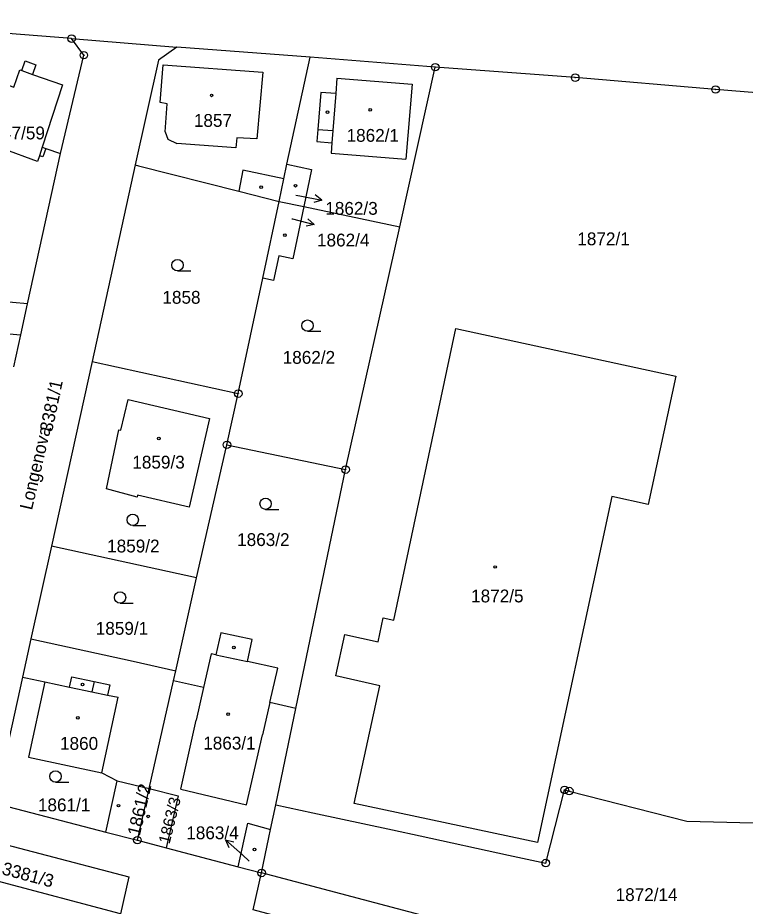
# Model space of a CAD drawing. Extents: x -733394 to -722299, y -1082822 to -1075049.
# Drawn here: x -728764.5 to -728668, y -1078421.6 to -1078303.8 of the extents above; entities that cross this region are included whole.
import ezdxf

# ---------------------------------------------------------------- set-up
doc = ezdxf.new("R2010")
doc.units = 0
for name, color, linetype in [('Hranice parcel', 7, 'Continuous'), ('Parcelní čísla', 7, 'Continuous'), ('Pop  PČ popisy', 7, 'Continuous'), ('Vnitřní kresba', 7, 'Continuous'), ('Značky bodu BP', 7, 'Continuous'), ('Značky budov', 7, 'Continuous'), ('Značky kultur', 7, 'Continuous')]:
    doc.layers.add(name, color=color, linetype=linetype)

msp = doc.modelspace()

# ---------------------------------------------------------------- linework, layer by layer
at = {"layer": 'Hranice parcel'}
for p, q in [((-728757.37, -1078306.6), (-728743.4, -1078307.75)), ((-728725.75, -1078309.07), (-728743.4, -1078307.75)), ((-728728.81, -1078323.24), (-728725.75, -1078309.07)), ((-728709.14, -1078310.39), (-728725.75, -1078309.07)), ((-728713.86, -1078331.57), (-728709.14, -1078310.39)), ((-728760.8, -1078321.15), (-728758.86, -1078321.84)), ((-728763.21, -1078341.74), (-728758.86, -1078321.84)), ((-728748.94, -1078323.35), (-728754.63, -1078349.4)), ((-728732.02, -1078338.34), (-728729.86, -1078328.17)), ((-728729.86, -1078328.17), (-728726.58, -1078328.87)), ((-728726.58, -1078328.87), (-728713.86, -1078331.57)), ((-728721.03, -1078363.72), (-728713.86, -1078331.57)), ((-728735.27, -1078353.65), (-728732.02, -1078338.34)), ((-728839.56, -1078339.59), (-728764.11, -1078345.86)), ((-728763.21, -1078341.74), (-728778.26, -1078340.53)), ((-728764.11, -1078345.86), (-728763.21, -1078341.74)), ((-728765.05, -1078350.11), (-728764.11, -1078345.86)), ((-728754.63, -1078349.4), (-728760.04, -1078373.85)), ((-728754.63, -1078349.4), (-728735.27, -1078353.65)), ((-728736.77, -1078360.44), (-728735.27, -1078353.65)), ((-728740.79, -1078378.05), (-728736.77, -1078360.44)), ((-728736.77, -1078360.44), (-728721.03, -1078363.72)), ((-728727.63, -1078395.37), (-728721.03, -1078363.72)), ((-728760.04, -1078373.85), (-728762.77, -1078386.17)), ((-728740.79, -1078378.05), (-728760.04, -1078373.85)), ((-728743.56, -1078390.39), (-728740.79, -1078378.05)), ((-728762.77, -1078386.17), (-728763.89, -1078391.25)), ((-728743.86, -1078391.73), (-728743.56, -1078390.39)), ((-728747.1, -1078406), (-728743.86, -1078391.73)), ((-728730.3, -1078408.14), (-728727.63, -1078395.37)), ((-728752.82, -1078411.77), (-728751.34, -1078404.98)), ((-728751.34, -1078404.98), (-728747.1, -1078406)), ((-728730.98, -1078411.41), (-728730.3, -1078408.14)), ((-728752.82, -1078411.77), (-728748.65, -1078412.83)), ((-728748.65, -1078412.83), (-728744.82, -1078413.84)), ((-728744.82, -1078413.84), (-728735.28, -1078416.35)), ((-728735.28, -1078416.35), (-728732.18, -1078417.18)), ((-728698.72, -1078425.99), (-728732.18, -1078417.18)), ((-728750.91, -1078422.6), (-728767.66, -1078418.15))]:
    msp.add_line(p, q, dxfattribs=at)
for points in [[(-728757.37, -1078306.6), (-728774.88, -1078305.23), (-728793.76, -1078303.72), (-728830.22, -1078300.94)], [(-728758.86, -1078321.84), (-728755.75, -1078308.8), (-728757.37, -1078306.6)], [(-728743.4, -1078307.75), (-728745.85, -1078309.47), (-728748.94, -1078323.35)], [(-728768.53, -1078311.8), (-728765.05, -1078313.02), (-728764.26, -1078310.75), (-728763.97, -1078310.85), (-728763.53, -1078309.57), (-728762.11, -1078310.07), (-728762.56, -1078311.34), (-728758.59, -1078312.73), (-728761.28, -1078321), (-728760.8, -1078321.15)], [(-728662.73, -1078314.08), (-728671.97, -1078313.35), (-728690.59, -1078311.78), (-728709.14, -1078310.39)], [(-728760.8, -1078321.15), (-728761.17, -1078322.29), (-728761.65, -1078322.14), (-728761.89, -1078322.9), (-728766.46, -1078321.2), (-728768.32, -1078325.92), (-728769.43, -1078325.51), (-728772.84, -1078324.23)], [(-728748.94, -1078323.35), (-728748.5, -1078323.46), (-728735.2, -1078326.82), (-728729.86, -1078328.17)], [(-728729.86, -1078328.17), (-728729.23, -1078325.19), (-728728.81, -1078323.24)], [(-728728.81, -1078323.24), (-728725.54, -1078323.95), (-728726.58, -1078328.87)], [(-728726.58, -1078328.87), (-728728.05, -1078335.8), (-728729.91, -1078335.41), (-728730.6, -1078338.64), (-728732.02, -1078338.34)], [(-728677.25, -1078351.35), (-728680.92, -1078368.36), (-728685.71, -1078367.29), (-728695.58, -1078413.16), (-728719.91, -1078407.98), (-728716.5, -1078392.38), (-728722.32, -1078391.07), (-728721.14, -1078385.59), (-728716.73, -1078386.54), (-728716.07, -1078383.37), (-728714.63, -1078383.68), (-728706.41, -1078345.02), (-728677.25, -1078351.35)], [(-728752.75, -1078366.25), (-728751.09, -1078358.45), (-728750.85, -1078358.51), (-728749.89, -1078354.42), (-728739.08, -1078356.95), (-728741.77, -1078368.7), (-728748.63, -1078367.13), (-728748.68, -1078367.37), (-728752.75, -1078366.25)], [(-728762.77, -1078386.17), (-728749.23, -1078389.12), (-728743.56, -1078390.39)], [(-728727.63, -1078395.37), (-728731.09, -1078394.59), (-728730.04, -1078390.02), (-728734.06, -1078389.16), (-728733.43, -1078386.24), (-728737.6, -1078385.34), (-728738.23, -1078388.26), (-728738.88, -1078388.12), (-728739.88, -1078392.62), (-728743.86, -1078391.73)], [(-728730.3, -1078408.14), (-728725.38, -1078409.2), (-728714.82, -1078411.48), (-728711.15, -1078412.27), (-728699.43, -1078414.8), (-728694.49, -1078415.86), (-728692, -1078406.17), (-728691.37, -1078406.33), (-728675.79, -1078410.33), (-728663.44, -1078410.64), (-728660.43, -1078408.27), (-728657.62, -1078395.17), (-728655.88, -1078387.07), (-728649.61, -1078387.95)], [(-728763.89, -1078391.25), (-728767.15, -1078405.96), (-728765.7, -1078408.41), (-728752.82, -1078411.77)], [(-728763.89, -1078391.25), (-728763.44, -1078391.34), (-728760.91, -1078391.86), (-728763.11, -1078401.85), (-728753.37, -1078403.92), (-728751.34, -1078404.98)], [(-728748.65, -1078412.83), (-728747.15, -1078406.2), (-728747.1, -1078406)], [(-728747.1, -1078406), (-728743.26, -1078406.96), (-728744.82, -1078413.84)], [(-728735.28, -1078416.35), (-728734.02, -1078410.59), (-728730.98, -1078411.41)], [(-728773.45, -1078411.5), (-728749.79, -1078417.71), (-728750.91, -1078422.6)], [(-728732.18, -1078417.18), (-728731.2, -1078412.49), (-728730.98, -1078411.41)], [(-728699.92, -1078430.99), (-728733.3, -1078422.08), (-728732.18, -1078417.18)]]:
    msp.add_lwpolyline(points, dxfattribs=at)
at = {"layer": 'Pop  PČ popisy'}
for p, q in [((-728727.62, -1078327.34), (-728727.12, -1078327.44)), ((-728727.12, -1078327.44), (-728724.17, -1078328.01)), ((-728724.17, -1078328.01), (-728725.25, -1078328.31)), ((-728724.17, -1078328.01), (-728725.06, -1078327.33)), ((-728728.15, -1078330.48), (-728728.1, -1078330.49)), ((-728728.1, -1078330.49), (-728725.19, -1078331.22)), ((-728725.19, -1078331.22), (-728726.04, -1078330.49)), ((-728725.19, -1078331.22), (-728726.28, -1078331.46)), ((-728734.72, -1078414.78), (-728736.95, -1078412.77)), ((-728736.95, -1078412.77), (-728735.87, -1078413.07)), ((-728736.95, -1078412.77), (-728736.54, -1078413.81)), ((-728733.82, -1078415.6), (-728734.72, -1078414.78))]:
    msp.add_line(p, q, dxfattribs=at)
at = {"layer": 'Vnitřní kresba'}
for p, q in [((-728745.62, -1078315.09), (-728745.24, -1078310.08)), ((-728745.24, -1078310.08), (-728732.03, -1078311.06)), ((-728763.97, -1078310.85), (-728762.56, -1078311.34)), ((-728732.03, -1078311.06), (-728732.79, -1078319.88)), ((-728722.19, -1078311.86), (-728722.35, -1078313.89)), ((-728722.19, -1078311.86), (-728712.22, -1078312.62)), ((-728712.22, -1078312.62), (-728713.03, -1078322.58)), ((-728724.34, -1078313.73), (-728724.73, -1078318.63)), ((-728722.35, -1078313.89), (-728724.34, -1078313.73)), ((-728722.35, -1078313.89), (-728722.74, -1078318.79)), ((-728744.69, -1078315.25), (-728745.62, -1078315.09)), ((-728744.96, -1078318.96), (-728744.69, -1078315.25)), ((-728744.96, -1078318.96), (-728744.59, -1078319.94)), ((-728724.73, -1078318.63), (-728724.85, -1078320.25)), ((-728724.73, -1078318.63), (-728722.74, -1078318.79)), ((-728722.74, -1078318.79), (-728722.86, -1078320.4)), ((-728744.59, -1078319.94), (-728743.43, -1078320.51)), ((-728735.48, -1078319.75), (-728735.59, -1078321.1)), ((-728732.79, -1078319.88), (-728735.48, -1078319.75)), ((-728724.85, -1078320.25), (-728722.86, -1078320.4)), ((-728761.28, -1078321), (-728761.65, -1078322.14)), ((-728735.59, -1078321.1), (-728743.43, -1078320.51)), ((-728722.86, -1078320.4), (-728722.97, -1078321.79)), ((-728722.97, -1078321.79), (-728713.03, -1078322.58)), ((-728734.67, -1078324.05), (-728735.2, -1078326.82)), ((-728729.23, -1078325.19), (-728734.67, -1078324.05)), ((-728738.23, -1078388.26), (-728734.06, -1078389.16)), ((-728760.91, -1078391.86), (-728757.64, -1078392.55)), ((-728757.64, -1078392.55), (-728757.35, -1078391.18)), ((-728757.35, -1078391.18), (-728754.39, -1078391.8)), ((-728754.39, -1078391.8), (-728754.68, -1078393.17)), ((-728754.39, -1078391.8), (-728752.32, -1078392.24)), ((-728757.64, -1078392.55), (-728754.68, -1078393.17)), ((-728754.68, -1078393.17), (-728752.6, -1078393.6)), ((-728752.32, -1078392.24), (-728752.6, -1078393.6)), ((-728739.88, -1078392.62), (-728740.84, -1078396.91)), ((-728753.37, -1078403.92), (-728751.22, -1078393.89)), ((-728752.6, -1078393.6), (-728751.22, -1078393.89)), ((-728731.09, -1078394.59), (-728732.05, -1078398.88)), ((-728742.9, -1078406.09), (-728740.84, -1078396.91)), ((-728734.2, -1078408.17), (-728732.05, -1078398.88)), ((-728742.9, -1078406.09), (-728734.2, -1078408.17))]:
    msp.add_line(p, q, dxfattribs=at)
at = {"layer": 'Značky bodu BP'}
for centre, radius in [((-728757.37, -1078306.6), 0.5), ((-728757.37, -1078306.6), 0.0303), ((-728755.75, -1078308.8), 0.5), ((-728755.75, -1078308.8), 0.0303), ((-728709.14, -1078310.39), 0.5), ((-728709.14, -1078310.39), 0.0303), ((-728690.59, -1078311.78), 0.5), ((-728690.59, -1078311.78), 0.0303), ((-728671.97, -1078313.35), 0.5), ((-728671.97, -1078313.35), 0.0303), ((-728735.27, -1078353.65), 0.5), ((-728735.27, -1078353.65), 0.0303), ((-728736.77, -1078360.44), 0.5), ((-728736.77, -1078360.44), 0.0303), ((-728721.03, -1078363.72), 0.5), ((-728721.03, -1078363.72), 0.0303), ((-728692, -1078406.17), 0.5), ((-728692, -1078406.17), 0.0303), ((-728691.37, -1078406.33), 0.5), ((-728691.37, -1078406.33), 0.0303), ((-728748.65, -1078412.83), 0.5), ((-728748.65, -1078412.83), 0.0303), ((-728694.49, -1078415.86), 0.5), ((-728732.18, -1078417.18), 0.5), ((-728694.49, -1078415.86), 0.0303), ((-728732.18, -1078417.18), 0.0303)]:
    msp.add_circle(centre, radius, dxfattribs=at)
at = {"layer": 'Značky budov'}
for centre in [(-728738.8, -1078314.13), (-728723.43, -1078316.36), (-728717.76, -1078316.03), (-728732.24, -1078326.3), (-728727.68, -1078326.1), (-728729.08, -1078332.66), (-728745.81, -1078359.6), (-728701.19, -1078376.63), (-728735.84, -1078387.31), (-728755.91, -1078392.21), (-728756.56, -1078396.62), (-728736.63, -1078396.14), (-728751.16, -1078408.26), (-728747.22, -1078409.68), (-728733.13, -1078414.08)]:
    msp.add_circle(centre, 0.175, dxfattribs=at)
at = {"layer": 'Značky kultur'}
for p, q in [((-728743.33, -1078337.38), (-728741.58, -1078337.38)), ((-728726.09, -1078345.39), (-728724.34, -1078345.39)), ((-728731.64, -1078369), (-728729.89, -1078369)), ((-728749.26, -1078371.13), (-728747.51, -1078371.13)), ((-728750.95, -1078381.42), (-728749.2, -1078381.42)), ((-728759.51, -1078405.14), (-728757.76, -1078405.14))]:
    msp.add_line(p, q, dxfattribs=at)
for centre in [(-728743.33, -1078336.63), (-728726.09, -1078344.64), (-728731.64, -1078368.25), (-728749.26, -1078370.38), (-728750.95, -1078380.67), (-728759.51, -1078404.39)]:
    msp.add_circle(centre, 0.75, dxfattribs=at)

# ---------------------------------------------------------------- texts
at = {"layer": 'Parcelní čísla'}
for s, p in [('1857', (-728741.16, -1078318.3)), ('1847/59', (-728769.13, -1078319.96)), ('1862/1', (-728720.91, -1078320.28)), ('1862/3', (-728723.73, -1078329.95)), ('1862/4', (-728724.83, -1078334.15)), ('1872/1', (-728690.31, -1078333.99)), ('1858', (-728745.33, -1078341.74)), ('1862/2', (-728729.38, -1078349.7)), ('1859/3', (-728749.32, -1078363.59)), ('1863/2', (-728735.42, -1078373.85)), ('1859/2', (-728752.66, -1078374.7)), ('1872/5', (-728704.39, -1078381.32)), ('1859/1', (-728754.17, -1078385.61)), ('1860', (-728758.91, -1078400.86)), ('1863/1', (-728739.92, -1078400.82)), ('1861/1', (-728761.84, -1078409.01)), ('1863/4', (-728742.17, -1078412.71)), ('1872/14', (-728685.23, -1078420.9))]:
    msp.add_text(s, height=1.7, dxfattribs=at).set_placement(p)
for s, height, rotation, p in [('3381/1', 1.7, 78, (-728759.97, -1078358.83)), ('1861/2', 1.7, 77, (-728748.34, -1078412.38)), ('1863/3', 1.53, 76, (-728744.39, -1078413.42)), ('3381/3', 1.7, 345, (-728766.73, -1078417.33))]:
    msp.add_text(s, height=height, rotation=rotation, dxfattribs=at).set_placement(p)
at = {"layer": 'Pop  PČ popisy'}
msp.add_text('Longenova', height=1.7, rotation=77, dxfattribs=at).set_placement((-728762.63, -1078369.17))

doc.saveas('drawing.dxf')
